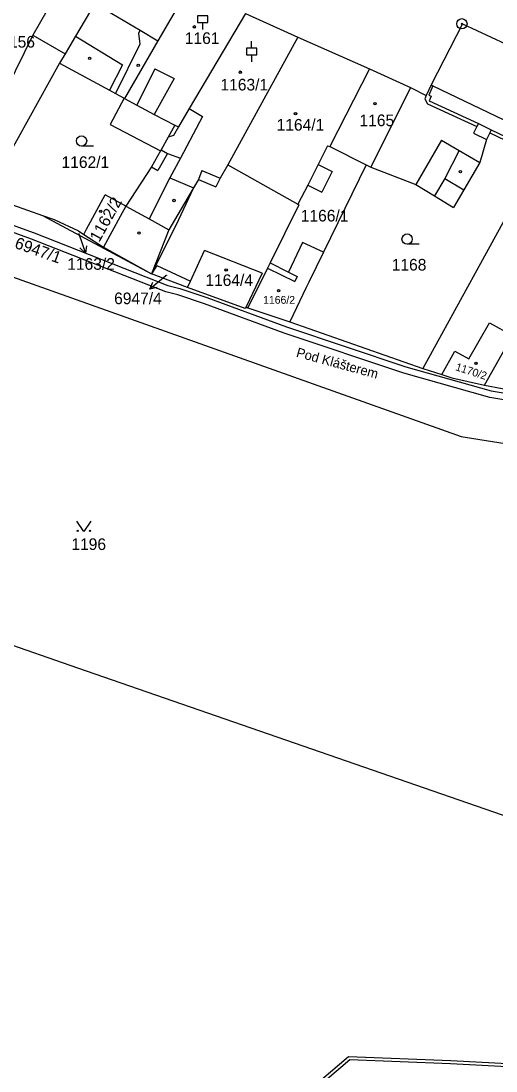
# Model space of a CAD drawing. Extents: x -593183 to -588034, y -1130415 to -1124994.
# Drawn here: x -590979 to -590909.7, y -1129085.7 to -1128932.4 of the extents above; entities that cross this region are included whole.
import ezdxf

# ---------------------------------------------------------------- set-up
doc = ezdxf.new("R2010")
doc.units = 0
for name, color, linetype in [('Vrstva 1', 7, 'Continuous'), ('Vrstva 15', 7, 'Continuous'), ('Vrstva 16', 7, 'Continuous'), ('Vrstva 18', 7, 'Continuous'), ('Vrstva 19', 7, 'Continuous'), ('Vrstva 24', 7, 'Continuous'), ('Vrstva 25', 7, 'Continuous'), ('Vrstva 27', 7, 'Continuous'), ('Vrstva 4', 7, 'Continuous')]:
    doc.layers.add(name, color=color, linetype=linetype)

msp = doc.modelspace()

# ---------------------------------------------------------------- linework, layer by layer
at = {"layer": 'Vrstva 1'}
for p, q in [((-590954.34, -1128927.19), (-590959.03, -1128935.32)), ((-590974.1, -1128928.97), (-590977.31, -1128934.53)), ((-590968.23, -1128929.89), (-590971.06, -1128934.67)), ((-590946.24, -1128931.34), (-590954.46, -1128945.23)), ((-590946.24, -1128931.34), (-590938.6, -1128934.82)), ((-590914.59, -1128932.86), (-590919.18, -1128941.76)), ((-590914.59, -1128932.86), (-590898.18, -1128940.49)), ((-590977.31, -1128934.53), (-590982.43, -1128944.94)), ((-590971.06, -1128934.67), (-590972.59, -1128937.25)), ((-590938.6, -1128934.82), (-590948.83, -1128953.44)), ((-590938.6, -1128934.82), (-590928.18, -1128939.43)), ((-590959.03, -1128935.32), (-590963.9, -1128943.76)), ((-590972.59, -1128937.25), (-590973.39, -1128938.62)), ((-590973.39, -1128938.62), (-590984.13, -1128957.9)), ((-590973.39, -1128938.62), (-590966.11, -1128942.56)), ((-590928.18, -1128939.43), (-590933.96, -1128950.76)), ((-590928.18, -1128939.43), (-590922.17, -1128942.15)), ((-590966.11, -1128942.56), (-590965.21, -1128943.05)), ((-590922.17, -1128942.15), (-590927.99, -1128953.77)), ((-590922.17, -1128942.15), (-590919.87, -1128943.31)), ((-590919.18, -1128941.76), (-590919.87, -1128943.31)), ((-590963.99, -1128943.73), (-590966.02, -1128947.57)), ((-590965.21, -1128943.05), (-590963.99, -1128943.73)), ((-590963.99, -1128943.73), (-590963.9, -1128943.76)), ((-590963.9, -1128943.76), (-590962.14, -1128944.72)), ((-590962.14, -1128944.72), (-590959.59, -1128946.09)), ((-590954.46, -1128945.23), (-590956.05, -1128947.91)), ((-590959.59, -1128946.09), (-590956.55, -1128947.66)), ((-590966.02, -1128947.57), (-590958.67, -1128951.42)), ((-590956.55, -1128947.66), (-590956.05, -1128947.91)), ((-590911.09, -1128949.75), (-590912.05, -1128953.1)), ((-590910.62, -1128948.79), (-590911.09, -1128949.75)), ((-590910.62, -1128948.79), (-590903.53, -1128952.19)), ((-590958.67, -1128951.42), (-590959.98, -1128953.75)), ((-590934.31, -1128950.66), (-590935.67, -1128953.42)), ((-590934.31, -1128950.66), (-590933.96, -1128950.76)), ((-590933.96, -1128950.76), (-590928.63, -1128953.46)), ((-590903.81, -1128952.92), (-590920.36, -1128983.2)), ((-590912.05, -1128953.1), (-590914.39, -1128957.11)), ((-590959.98, -1128953.75), (-590963.72, -1128959.47)), ((-590952.63, -1128954.28), (-590953.14, -1128955.6)), ((-590952.63, -1128954.28), (-590949.95, -1128955.4)), ((-590948.83, -1128953.44), (-590949.95, -1128955.4)), ((-590935.67, -1128953.42), (-590937.17, -1128956.43)), ((-590928.63, -1128953.46), (-590934.88, -1128966.2)), ((-590928.63, -1128953.46), (-590927.99, -1128953.77)), ((-590927.99, -1128953.77), (-590921.42, -1128956.31)), ((-591021.77, -1128955.01), (-590914.77, -1128993.12)), ((-590953.14, -1128955.6), (-590953.83, -1128956.81)), ((-590921.42, -1128956.31), (-590918.7, -1128957.96)), ((-590984.13, -1128957.9), (-590975.86, -1128960.85)), ((-590969.44, -1128962.85), (-590966.73, -1128957.82)), ((-590963.72, -1128959.47), (-590966.73, -1128957.82)), ((-590953.83, -1128956.81), (-590956.42, -1128962.31)), ((-590937.17, -1128956.43), (-590938.62, -1128959.21)), ((-590914.39, -1128957.11), (-590915.88, -1128959.67)), ((-590938.46, -1128959.29), (-590942.66, -1128967.77)), ((-590938.62, -1128959.21), (-590938.46, -1128959.29)), ((-590918.7, -1128957.96), (-590915.88, -1128959.67)), ((-590975.86, -1128960.85), (-590959.96, -1128969.36)), ((-590975.86, -1128960.85), (-590974.19, -1128961.45)), ((-590963.72, -1128959.47), (-590964.56, -1128961)), ((-590974.19, -1128961.45), (-590970.63, -1128963.1)), ((-590964.56, -1128961), (-590966.99, -1128965.45)), ((-590956.42, -1128962.31), (-590959.96, -1128969.36)), ((-590970.63, -1128963.1), (-590969.85, -1128963.61)), ((-590969.85, -1128963.61), (-590969.44, -1128962.85)), ((-590969.85, -1128963.61), (-590966.99, -1128965.45)), ((-590966.99, -1128965.45), (-590959.96, -1128969.36)), ((-590954.27, -1128970.41), (-590952.26, -1128965.96)), ((-590943.84, -1128969.27), (-590952.26, -1128965.96)), ((-590934.88, -1128966.2), (-590937.02, -1128970.57)), ((-590959.18, -1128968.12), (-590959.96, -1128969.36)), ((-590959.18, -1128968.12), (-590954.27, -1128970.41)), ((-590943.03, -1128968.52), (-590945.9, -1128974.33)), ((-590942.66, -1128967.77), (-590943.03, -1128968.52)), ((-590942.66, -1128967.77), (-590939.96, -1128969.11)), ((-590954.7, -1128971.36), (-590959.96, -1128969.36)), ((-590943.84, -1128969.27), (-590946.18, -1128974.2)), ((-590954.7, -1128971.36), (-590954.27, -1128970.41)), ((-590946.29, -1128974.42), (-590954.7, -1128971.36)), ((-590937.39, -1128971.34), (-590939.8, -1128976.36)), ((-590937.02, -1128970.57), (-590937.39, -1128971.34)), ((-590946.18, -1128974.2), (-590946.29, -1128974.42)), ((-590946.18, -1128974.2), (-590945.9, -1128974.33)), ((-590945.9, -1128974.33), (-590939.8, -1128976.36)), ((-590939.8, -1128976.36), (-590920.36, -1128983.2)), ((-590913.67, -1128981.79), (-590910.67, -1128976.49)), ((-590910.67, -1128976.49), (-590907.27, -1128978.35)), ((-590911.36, -1128985.61), (-590907.27, -1128978.35)), ((-590917.62, -1128984.08), (-590915.7, -1128980.65)), ((-590915.7, -1128980.65), (-590913.67, -1128981.79)), ((-590920.36, -1128983.2), (-590917.62, -1128984.08)), ((-590917.62, -1128984.08), (-590916.15, -1128984.55)), ((-590916.15, -1128984.55), (-590911.36, -1128985.61)), ((-590911.36, -1128985.61), (-590905.94, -1128986.65)), ((-590914.77, -1128993.12), (-590914.19, -1128993.21)), ((-590914.19, -1128993.21), (-590905.87, -1128994.54)), ((-590970.73, -1129026.91), (-591055.24, -1128997.68)), ((-590904.57, -1129049.84), (-590970.73, -1129026.91)), ((-590943.17, -1129093.74), (-590931.21, -1129083.62)), ((-590931.21, -1129083.62), (-590916.31, -1129084.19)), ((-590916.31, -1129084.19), (-590897.47, -1129085.25))]:
    msp.add_line(p, q, dxfattribs=at)
msp.add_lwpolyline([(-590934.88, -1128966.2), (-590937.94, -1128964.79), (-590939.96, -1128969.11)], dxfattribs=at)
at = {"layer": 'Vrstva 16'}
for p, q in [((-590970.62, -1128963.44), (-590970.6, -1128963.52)), ((-590957.79, -1128969.58), (-590957.93, -1128969.69))]:
    msp.add_line(p, q, dxfattribs=at)
at = {"layer": 'Vrstva 24'}
for radius in [0.75, 0.0903]:
    msp.add_circle((-590914.68, -1128932.85), radius, dxfattribs=at)
at = {"layer": 'Vrstva 25'}
for p, q in [((-590952.53, -1128932.67), (-590952.53, -1128933.67)), ((-590945.37, -1128936.4), (-590945.37, -1128935.4)), ((-590945.37, -1128937.4), (-590945.37, -1128938.4)), ((-590968.43, -1128950.71), (-590970.18, -1128950.71)), ((-590970.6, -1128963.52), (-590969.63, -1128966.36)), ((-590920.93, -1128965.03), (-590922.68, -1128965.03)), ((-590957.93, -1128969.69), (-590960.24, -1128971.61))]:
    msp.add_line(p, q, dxfattribs=at)
for points in [[(-590953.28, -1128932.67), (-590951.78, -1128932.67), (-590951.78, -1128931.67), (-590953.28, -1128931.67)], [(-590946.12, -1128937.4), (-590944.62, -1128937.4), (-590944.62, -1128936.4), (-590946.12, -1128936.4)]]:
    msp.add_lwpolyline(points, close=True, dxfattribs=at)
for points in [[(-590969.48, -1128965.25), (-590969.63, -1128966.36), (-590970.43, -1128965.57)], [(-590959.15, -1128971.35), (-590960.24, -1128971.61), (-590959.79, -1128970.58)], [(-590968.85, -1129005.48), (-590969.85, -1129006.98), (-590970.85, -1129005.48)]]:
    msp.add_lwpolyline(points, dxfattribs=at)
for centre, radius in [((-590953.71, -1128933.3), 0.175), ((-590953.71, -1128933.3), 0.15), ((-590969.02, -1128937.91), 0.175), ((-590961.92, -1128938.9), 0.175), ((-590947.03, -1128939.92), 0.175), ((-590947.03, -1128939.92), 0.15), ((-590927.36, -1128944.51), 0.175), ((-590927.36, -1128944.51), 0.15), ((-590938.96, -1128945.96), 0.175), ((-590938.96, -1128945.96), 0.15), ((-590970.18, -1128949.96), 0.75), ((-590914.9, -1128954.45), 0.175), ((-590956.69, -1128958.65), 0.175), ((-590967.38, -1128960.25), 0.175), ((-590967.38, -1128960.25), 0.15), ((-590961.81, -1128963.4), 0.175), ((-590922.68, -1128964.28), 0.75), ((-590949.08, -1128968.78), 0.175), ((-590949.08, -1128968.78), 0.15), ((-590941.42, -1128971.8), 0.175), ((-590941.42, -1128971.8), 0.15), ((-590912.63, -1128982.42), 0.175), ((-590912.63, -1128982.42), 0.15), ((-590970.75, -1129006.88), 0.1), ((-590968.95, -1129006.88), 0.1)]:
    msp.add_circle(centre, radius, dxfattribs=at)
at = {"layer": 'Vrstva 27'}
for p, q in [((-590977.48, -1128964.32), (-590982.46, -1128962.52)), ((-590982.12, -1128961.58), (-590977.12, -1128963.38)), ((-590977.12, -1128963.38), (-590957.58, -1128971.05)), ((-590957.88, -1128972.01), (-590977.48, -1128964.32)), ((-590957.58, -1128971.05), (-590955.84, -1128971.48)), ((-590955.84, -1128971.48), (-590951.89, -1128972.8)), ((-590956.12, -1128972.44), (-590957.88, -1128972.01)), ((-590952.23, -1128973.74), (-590956.12, -1128972.44)), ((-590951.89, -1128972.8), (-590940.26, -1128977.1)), ((-590940.6, -1128978.04), (-590952.23, -1128973.74)), ((-590940.26, -1128977.1), (-590922.85, -1128982.92)), ((-590923.15, -1128983.88), (-590940.6, -1128978.04)), ((-590910.62, -1128987.4), (-590923.15, -1128983.88)), ((-590922.85, -1128982.92), (-590910.4, -1128986.42)), ((-590910.4, -1128986.42), (-590906.9, -1128987.02)), ((-590907.08, -1128988), (-590910.62, -1128987.4))]:
    msp.add_line(p, q, dxfattribs=at)
at = {"layer": 'Vrstva 4'}
for p, q in [((-590968.23, -1128929.89), (-590961.64, -1128933.78)), ((-590977.31, -1128934.53), (-590972.59, -1128937.25)), ((-590971.06, -1128934.67), (-590964.21, -1128938.84)), ((-590961.64, -1128933.78), (-590961.89, -1128934.21)), ((-590961.89, -1128934.21), (-590961.69, -1128935.82)), ((-590961.64, -1128933.78), (-590959.03, -1128935.32)), ((-590961.69, -1128935.82), (-590965.21, -1128943.05)), ((-590964.21, -1128938.84), (-590966.11, -1128942.56)), ((-590959.49, -1128939.42), (-590962.14, -1128944.72)), ((-590959.49, -1128939.42), (-590956.66, -1128940.85)), ((-590956.66, -1128940.85), (-590959.59, -1128946.09)), ((-590918.91, -1128941.89), (-590919.48, -1128943.27)), ((-590919.18, -1128941.76), (-590918.91, -1128941.89)), ((-590918.91, -1128941.89), (-590902.6, -1128949.76)), ((-590919.87, -1128943.31), (-590920.08, -1128943.79)), ((-590920.08, -1128943.79), (-590919.68, -1128944.55)), ((-590919.48, -1128943.27), (-590919.17, -1128943.4)), ((-590919.17, -1128943.4), (-590919.46, -1128944.11)), ((-590919.46, -1128944.11), (-590912.28, -1128947.39)), ((-590954.46, -1128945.23), (-590952.51, -1128946.38)), ((-590919.68, -1128944.55), (-590912.51, -1128947.85)), ((-590952.51, -1128946.38), (-590955.76, -1128952.46)), ((-590956.55, -1128947.66), (-590957.54, -1128949.41)), ((-590956.05, -1128947.91), (-590956.79, -1128949.17)), ((-590912.51, -1128947.85), (-590912.98, -1128948.8)), ((-590912.28, -1128947.39), (-590912.51, -1128947.85)), ((-590912.28, -1128947.39), (-590910.39, -1128948.32)), ((-590910.39, -1128948.32), (-590910.62, -1128948.79)), ((-590910.39, -1128948.32), (-590903.35, -1128951.72)), ((-590957.54, -1128949.41), (-590958.57, -1128951.25)), ((-590956.79, -1128949.17), (-590957.54, -1128949.41)), ((-590917.66, -1128949.83), (-590921.42, -1128956.31)), ((-590917.66, -1128949.83), (-590915.07, -1128951.34)), ((-590912.98, -1128948.8), (-590911.09, -1128949.75)), ((-590957.62, -1128951.78), (-590959.03, -1128954.28)), ((-590958.57, -1128951.25), (-590958.67, -1128951.42)), ((-590958.57, -1128951.25), (-590957.62, -1128951.78)), ((-590957.62, -1128951.78), (-590955.76, -1128952.46)), ((-590915.07, -1128951.34), (-590917.18, -1128955.45)), ((-590915.07, -1128951.34), (-590912.05, -1128953.1)), ((-590955.76, -1128952.46), (-590957.29, -1128955.32)), ((-590959.98, -1128953.75), (-590959.03, -1128954.28)), ((-590948.83, -1128953.44), (-590938.62, -1128959.21)), ((-590935.67, -1128953.42), (-590933.62, -1128954.42)), ((-590933.62, -1128954.42), (-590935.1, -1128957.44)), ((-590957.29, -1128955.32), (-590960.32, -1128961.35)), ((-590957.29, -1128955.32), (-590953.83, -1128956.81)), ((-590953.14, -1128955.6), (-590950.59, -1128956.66)), ((-590949.95, -1128955.4), (-590950.59, -1128956.66)), ((-590917.18, -1128955.45), (-590918.7, -1128957.96)), ((-590917.18, -1128955.45), (-590914.39, -1128957.11)), ((-590953.83, -1128956.81), (-590957.46, -1128962.94)), ((-590937.17, -1128956.43), (-590935.1, -1128957.44)), ((-590963.72, -1128959.47), (-590960.32, -1128961.35)), ((-590960.32, -1128961.35), (-590957.46, -1128962.94)), ((-590957.46, -1128962.94), (-590959.96, -1128969.36)), ((-590943.03, -1128968.52), (-590939.07, -1128970.5)), ((-590939.96, -1128969.11), (-590938.71, -1128969.73)), ((-590938.71, -1128969.73), (-590939.07, -1128970.5)), ((-590931.04, -1129084.13), (-590942.85, -1129094.12)), ((-590916.33, -1129084.69), (-590931.04, -1129084.13)), ((-590897.49, -1129085.75), (-590916.33, -1129084.69))]:
    msp.add_line(p, q, dxfattribs=at)

# ---------------------------------------------------------------- texts
at = {"layer": 'Vrstva 15'}
msp.add_text('Pod Klášterem', height=1.4, rotation=344.7165, dxfattribs=at).set_placement((-590938.95, -1128981.45))
at = {"layer": 'Vrstva 16'}
for s, p in [('1163/2', (-590972.27, -1128968.77)), ('6947/4', (-590965.43, -1128973.79))]:
    msp.add_text(s, height=1.7, dxfattribs=at).set_placement(p)
at = {"layer": 'Vrstva 18'}
for s, height, p in [('1162/1', 1.7, (-590973.1, -1128953.9)), ('1166/1', 1.7, (-590938.19, -1128961.72)), ('1163/2', 0.1, (-590970.81, -1128963.44)), ('1168', 1.7, (-590924.92, -1128968.88)), ('6947/4', 0.1, (-590958, -1128969.58)), ('1196', 1.7, (-590971.67, -1129009.68))]:
    msp.add_text(s, height=height, dxfattribs=at).set_placement(p)
msp.add_text('6947/1', height=1.7, rotation=340.3958, dxfattribs=at).set_placement((-590980.07, -1128965.54))
at = {"layer": 'Vrstva 19'}
for s, height, p in [('1156', 1.7, (-590982.04, -1128936.33)), ('1161', 1.7, (-590955.11, -1128935.8)), ('1163/1', 1.7, (-590949.91, -1128942.59)), ('1164/1', 1.7, (-590941.72, -1128948.45)), ('1165', 1.7, (-590929.62, -1128947.8)), ('1164/4', 1.7, (-590952.12, -1128971.13)), ('1166/2', 1.14, (-590943.69, -1128973.73))]:
    msp.add_text(s, height=height, dxfattribs=at).set_placement(p)
for s, height, rotation, p in [('1162/2', 1.7, 60.7808, (-590967.61, -1128964.84)), ('1170/2', 1.14, 341.9802, (-590915.7, -1128983.41))]:
    msp.add_text(s, height=height, rotation=rotation, dxfattribs=at).set_placement(p)

doc.saveas('drawing.dxf')
